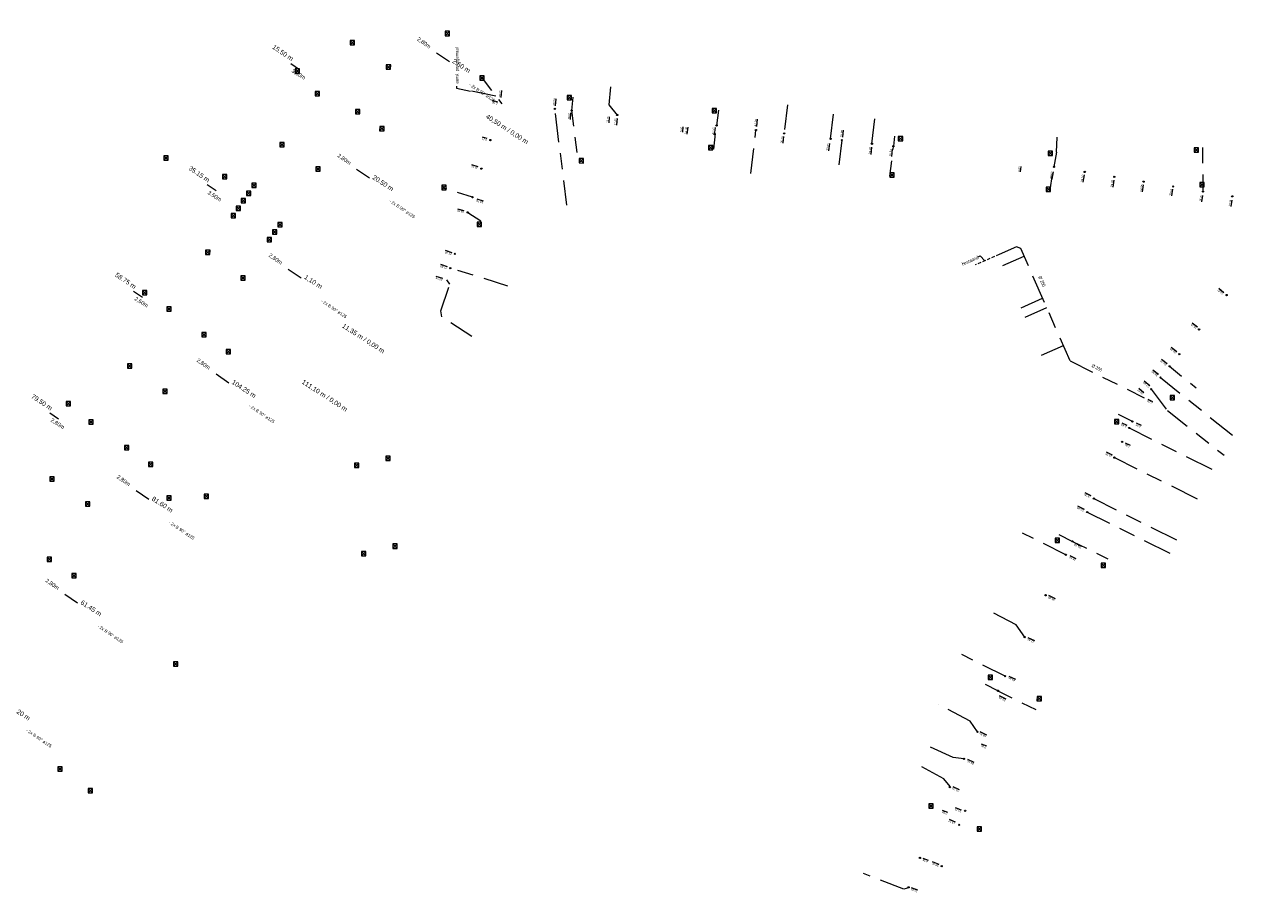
# Model space of a CAD drawing. Header units: inches. Extents: x 0 to 191500, y 0 to 342750.
# Tile 412 of 547: x 187605 to 187800, y 333254 to 333394. Entities that reach past the tile are written whole.
import ezdxf
from ezdxf.enums import TextEntityAlignment as Align

# ---------------------------------------------------------------- set-up
doc = ezdxf.new("R2010")
doc.units = ezdxf.units.IN
doc.header["$MEASUREMENT"] = 0
doc.linetypes.add('RI-GWA_HUISAANSLUITING', pattern=[23, 4, -1.8, 2.6, -1.8, 4.6, -1.8, 4.6, -1.8])
doc.linetypes.add('RI-HWA_KOLKAANSLUITING', pattern=[4.3, 2.5, -1.8])
doc.layers.get('0').update_dxf_attribs({"lineweight": 20})
for name, color, linetype, lineweight in [('ECW', 150, 'Continuous', 20), ('N-WE-RI-GWA-MAATVOERING-T25', 30, 'RI-GWA_HUISAANSLUITING', 20), ('N-WE-RI-GWA_HUISAANSLUITING_PVC_160-G', 30, 'RI-GWA_HUISAANSLUITING', 20), ('N-WE-RI-HWA_KOLK-S', 150, 'Continuous', 20), ('N-WE-RI-HWA_KOLKAANSLUITING', 150, 'RI-HWA_KOLKAANSLUITING', 20), ('N-WE-RI-HWA_KOLKAANSLUITING_PVC_160-G', 150, 'RI-HWA_KOLKAANSLUITING', 20), ('N-WE-RI-INLAAT', 7, 'Continuous', 20), ('Tekst algemeen', 7, 'Continuous', 20)]:
    doc.layers.add(name, color=color, linetype=linetype, lineweight=lineweight)
doc.styles.add('1', font='TXT')
doc.styles.add('5', font='TXT')
picture_1 = doc.add_image_def('image1.ecw', size_in_pixel=(220000, 285000))

# ---------------------------------------------------------------- blocks, each defined once
blk = doc.blocks.new('A$C2C270354')
h = blk.add_hatch(color=256)
h.dxf.hatch_style = 1
edge = h.paths.add_edge_path()
edge.add_arc((0, 0), 0.1, 0, 360)
blk.add_circle((0, 0), 0.1)

msp = doc.modelspace()

# ---------------------------------------------------------------- linework, layer by layer
at = {"layer": 'N-WE-RI-GWA_HUISAANSLUITING_PVC_160-G'}
for p, q in [((187699.2593, 333383.78731), (187698.97953, 333380.92475)), ((187680.88423, 333382.31508), (187676.32542, 333383.22262)), ((187692.26607, 333364.83914), (187690.32416, 333380.26354)), ((187698.97953, 333380.92475), (187700.3265, 333379.28595)), ((187727.59764, 333380.92771), (187727.05635, 333376.34483)), ((187734.50458, 333375.46511), (187735.02569, 333379.87719)), ((187741.10867, 333374.6851), (187741.62277, 333379.03778)), ((187721.71595, 333369.92063), (187722.53776, 333376.87852)), ((187736.29215, 333375.25398), (187735.74913, 333370.65644)), ((187764.29408, 333358.15659), (187761.48171, 333356.93405)), ((187764.95522, 333357.89879), (187764.29408, 333358.15659)), ((187760.01436, 333356.29618), (187759.55581, 333356.09685)), ((187760.74804, 333356.61512), (187760.28949, 333356.41578)), ((187761.48171, 333356.93405), (187761.02317, 333356.73471)), ((187762.05707, 333355.17137), (187765.49083, 333356.67852)), ((187772.858, 333339.89384), (187764.95522, 333357.89879)), ((187682.80598, 333351.8719), (187673.59041, 333354.74954)), ((187757.81333, 333355.33939), (187757.64784, 333355.26745)), ((187758.547, 333355.65832), (187758.08845, 333355.45899)), ((187759.28068, 333355.97725), (187758.82213, 333355.77792)), ((187764.99824, 333348.40607), (187768.4557, 333349.92363)), ((187765.64386, 333346.921), (187769.10653, 333348.44084)), ((187768.2979, 333340.81573), (187771.78212, 333342.34503)), ((187772.858, 333339.89384), (187784.72, 333333.974)), ((187787.3289, 333337.22565), (187798.97961, 333327.87794)), ((187782.30868, 333329.14228), (187796.03965, 333322.28971)), ((187779.94202, 333324.40003), (187793.56731, 333317.6002)), ((187776.65995, 333317.82352), (187790.1148, 333311.10875)), ((187775.58825, 333315.67609), (187788.98454, 333308.99054)), ((187772.17222, 333308.83115), (187765.24028, 333312.2906)), ((187762.45997, 333289.37004), (187755.53484, 333292.82609))]:
    msp.add_line(p, q, dxfattribs=at)
for points in [[(187677.0216, 333343.78586), (187672.25741, 333346.973), (187672.06781, 333347.92893), (187673.49198, 333352.20124), (187673.006, 333352.878)], [(187785.82697, 333335.3537), (187788.46345, 333331.91757), (187797.52741, 333324.78834)], [(187765.58575, 333295.63338), (187764.20077, 333297.5978), (187759.22664, 333300.19527)], [(187758.01689, 333280.46714), (187756.85012, 333282.17877), (187751.71019, 333284.88677)], [(187755.85117, 333276.12754), (187754.14198, 333276.32064), (187748.94679, 333278.75232)], [(187753.64079, 333271.69846), (187752.64975, 333272.94946), (187747.54914, 333275.65746)], [(187746.94765, 333255.45514), (187746.23865, 333255.26455), (187739.77229, 333257.75149)]]:
    msp.add_lwpolyline(points, dxfattribs=at)
at = {"layer": 'N-WE-RI-HWA_KOLK-S'}
for p, q in [((187657.55852, 333391.21997), (187657.55703, 333390.52352)), ((187657.55703, 333390.52352), (187658.25497, 333391.21848)), ((187657.55852, 333391.21997), (187658.25348, 333390.52203)), ((187658.25497, 333391.21848), (187657.55852, 333391.21997)), ((187658.25348, 333390.52203), (187658.25497, 333391.21848)), ((187672.78052, 333392.69297), (187672.77903, 333391.99652)), ((187672.77903, 333391.99652), (187673.47697, 333392.69148)), ((187672.77903, 333391.99652), (187673.47548, 333391.99503)), ((187672.78052, 333392.69297), (187673.47548, 333391.99503)), ((187673.47697, 333392.69148), (187672.78052, 333392.69297)), ((187673.47548, 333391.99503), (187673.47697, 333392.69148)), ((187657.55703, 333390.52352), (187658.25348, 333390.52203)), ((187663.34052, 333387.32097), (187663.33903, 333386.62452)), ((187663.33903, 333386.62452), (187664.03697, 333387.31948)), ((187663.34052, 333387.32097), (187664.03548, 333386.62303)), ((187664.03697, 333387.31948), (187663.34052, 333387.32097)), ((187664.03548, 333386.62303), (187664.03697, 333387.31948)), ((187648.72652, 333386.69397), (187648.72503, 333385.99752)), ((187648.72503, 333385.99752), (187649.42297, 333386.69248)), ((187648.72503, 333385.99752), (187649.42148, 333385.99603)), ((187648.72652, 333386.69397), (187649.42148, 333385.99603)), ((187649.42297, 333386.69248), (187648.72652, 333386.69397)), ((187649.42148, 333385.99603), (187649.42297, 333386.69248)), ((187663.33903, 333386.62452), (187664.03548, 333386.62303)), ((187678.33652, 333385.54197), (187678.33503, 333384.84552)), ((187678.33503, 333384.84552), (187679.03297, 333385.54048)), ((187678.33652, 333385.54197), (187679.03148, 333384.84403)), ((187679.03297, 333385.54048), (187678.33652, 333385.54197)), ((187679.03148, 333384.84403), (187679.03297, 333385.54048)), ((187678.33503, 333384.84552), (187679.03148, 333384.84403)), ((187651.91952, 333383.03197), (187651.91803, 333382.33552)), ((187651.91803, 333382.33552), (187652.61597, 333383.03048)), ((187651.91803, 333382.33552), (187652.61448, 333382.33403)), ((187651.91952, 333383.03197), (187652.61448, 333382.33403)), ((187652.61597, 333383.03048), (187651.91952, 333383.03197)), ((187652.61448, 333382.33403), (187652.61597, 333383.03048)), ((187692.31706, 333382.43714), (187692.31557, 333381.74069)), ((187692.31557, 333381.74069), (187693.01352, 333382.43564)), ((187692.31557, 333381.74069), (187693.01202, 333381.73919)), ((187692.31706, 333382.43714), (187693.01202, 333381.73919)), ((187693.01352, 333382.43564), (187692.31706, 333382.43714)), ((187693.01202, 333381.73919), (187693.01352, 333382.43564)), ((187658.39152, 333380.18097), (187658.39003, 333379.48452)), ((187658.39003, 333379.48452), (187659.08797, 333380.17948)), ((187658.39003, 333379.48452), (187659.08648, 333379.48303)), ((187658.39152, 333380.18097), (187659.08648, 333379.48303)), ((187659.08797, 333380.17948), (187658.39152, 333380.18097)), ((187659.08648, 333379.48303), (187659.08797, 333380.17948)), ((187715.513, 333380.31047), (187715.51151, 333379.61401)), ((187715.51151, 333379.61401), (187716.20946, 333380.30897)), ((187715.51151, 333379.61401), (187716.20796, 333379.61252)), ((187715.513, 333380.31047), (187716.20796, 333379.61252)), ((187716.20946, 333380.30897), (187715.513, 333380.31047)), ((187716.20796, 333379.61252), (187716.20946, 333380.30897)), ((187662.27452, 333377.43597), (187662.27303, 333376.73952)), ((187662.27303, 333376.73952), (187662.97097, 333377.43448)), ((187662.27303, 333376.73952), (187662.96948, 333376.73803)), ((187662.27452, 333377.43597), (187662.96948, 333376.73803)), ((187662.97097, 333377.43448), (187662.27452, 333377.43597)), ((187662.96948, 333376.73803), (187662.97097, 333377.43448)), ((187745.34257, 333375.8671), (187745.34107, 333375.17064)), ((187745.34107, 333375.17064), (187746.03902, 333375.8656)), ((187745.34257, 333375.8671), (187746.03752, 333375.16915)), ((187746.03902, 333375.8656), (187745.34257, 333375.8671)), ((187746.03752, 333375.16915), (187746.03902, 333375.8656)), ((187646.29152, 333374.85797), (187646.29003, 333374.16152)), ((187646.29003, 333374.16152), (187646.98797, 333374.85648)), ((187646.29003, 333374.16152), (187646.98648, 333374.16003)), ((187646.29152, 333374.85797), (187646.98648, 333374.16003)), ((187646.98797, 333374.85648), (187646.29152, 333374.85797)), ((187646.98648, 333374.16003), (187646.98797, 333374.85648)), ((187714.93554, 333374.42199), (187714.93405, 333373.72553)), ((187714.93405, 333373.72553), (187715.632, 333374.42049)), ((187714.93405, 333373.72553), (187715.6305, 333373.72404)), ((187714.93554, 333374.42199), (187715.6305, 333373.72404)), ((187715.632, 333374.42049), (187714.93554, 333374.42199)), ((187715.6305, 333373.72404), (187715.632, 333374.42049)), ((187745.34107, 333375.17064), (187746.03752, 333375.16915)), ((187792.70349, 333374.02116), (187792.702, 333373.3247)), ((187792.702, 333373.3247), (187793.39995, 333374.01966)), ((187792.70349, 333374.02116), (187793.39845, 333373.32321)), ((187793.39995, 333374.01966), (187792.70349, 333374.02116)), ((187793.39845, 333373.32321), (187793.39995, 333374.01966)), ((187627.70152, 333372.75097), (187627.70003, 333372.05452)), ((187627.70003, 333372.05452), (187628.39797, 333372.74948)), ((187627.70003, 333372.05452), (187628.39648, 333372.05303)), ((187627.70152, 333372.75097), (187628.39648, 333372.05303)), ((187628.39797, 333372.74948), (187627.70152, 333372.75097)), ((187628.39648, 333372.05303), (187628.39797, 333372.74948)), ((187694.20684, 333372.29253), (187694.20534, 333371.59608)), ((187694.20534, 333371.59608), (187694.90329, 333372.29103)), ((187694.20684, 333372.29253), (187694.9018, 333371.59458)), ((187694.90329, 333372.29103), (187694.20684, 333372.29253)), ((187694.9018, 333371.59458), (187694.90329, 333372.29103)), ((187769.34049, 333373.4976), (187769.339, 333372.80115)), ((187769.339, 333372.80115), (187770.03695, 333373.4961)), ((187769.339, 333372.80115), (187770.03545, 333372.79965)), ((187769.34049, 333373.4976), (187770.03545, 333372.79965)), ((187770.03695, 333373.4961), (187769.34049, 333373.4976)), ((187770.03545, 333372.79965), (187770.03695, 333373.4961)), ((187792.702, 333373.3247), (187793.39845, 333373.32321)), ((187637.07952, 333369.73197), (187637.07803, 333369.03552)), ((187637.07803, 333369.03552), (187637.77597, 333369.73048)), ((187637.07952, 333369.73197), (187637.77448, 333369.03403)), ((187637.77597, 333369.73048), (187637.07952, 333369.73197)), ((187637.77448, 333369.03403), (187637.77597, 333369.73048)), ((187652.04852, 333370.96197), (187652.04703, 333370.26552)), ((187652.04703, 333370.26552), (187652.74497, 333370.96048)), ((187652.04703, 333370.26552), (187652.74348, 333370.26403)), ((187652.04852, 333370.96197), (187652.74348, 333370.26403)), ((187652.74497, 333370.96048), (187652.04852, 333370.96197)), ((187652.74348, 333370.26403), (187652.74497, 333370.96048)), ((187694.20534, 333371.59608), (187694.9018, 333371.59458)), ((187743.98699, 333370.00743), (187743.9855, 333369.31098)), ((187743.9855, 333369.31098), (187744.68345, 333370.00594)), ((187743.98699, 333370.00743), (187744.68195, 333369.30949)), ((187744.68345, 333370.00594), (187743.98699, 333370.00743)), ((187744.68195, 333369.30949), (187744.68345, 333370.00594)), ((187637.07803, 333369.03552), (187637.77448, 333369.03403)), ((187641.78952, 333368.34997), (187641.78803, 333367.65352)), ((187641.78803, 333367.65352), (187642.48597, 333368.34848)), ((187641.78952, 333368.34997), (187642.48448, 333367.65203)), ((187642.48597, 333368.34848), (187641.78952, 333368.34997)), ((187642.48448, 333367.65203), (187642.48597, 333368.34848)), ((187672.22521, 333368.01926), (187672.22372, 333367.32281)), ((187672.22372, 333367.32281), (187672.92167, 333368.01776)), ((187672.22521, 333368.01926), (187672.92017, 333367.32131)), ((187672.92167, 333368.01776), (187672.22521, 333368.01926)), ((187672.92017, 333367.32131), (187672.92167, 333368.01776)), ((187743.9855, 333369.31098), (187744.68195, 333369.30949)), ((187769.0296, 333367.74578), (187769.02811, 333367.04932)), ((187769.02811, 333367.04932), (187769.72606, 333367.74428)), ((187769.0296, 333367.74578), (187769.72456, 333367.04783)), ((187769.72606, 333367.74428), (187769.0296, 333367.74578)), ((187769.72456, 333367.04783), (187769.72606, 333367.74428)), ((187793.62144, 333368.48945), (187793.61994, 333367.79299)), ((187793.61994, 333367.79299), (187794.31789, 333368.48795)), ((187793.61994, 333367.79299), (187794.3164, 333367.7915)), ((187793.62144, 333368.48945), (187794.3164, 333367.7915)), ((187794.31789, 333368.48795), (187793.62144, 333368.48945)), ((187794.3164, 333367.7915), (187794.31789, 333368.48795)), ((187640.11352, 333365.90197), (187640.11203, 333365.20552)), ((187640.11203, 333365.20552), (187640.80997, 333365.90048)), ((187640.11352, 333365.90197), (187640.80848, 333365.20403)), ((187640.80997, 333365.90048), (187640.11352, 333365.90197)), ((187640.80848, 333365.20403), (187640.80997, 333365.90048)), ((187640.93052, 333367.07797), (187640.92903, 333366.38152)), ((187640.92903, 333366.38152), (187641.62697, 333367.07648)), ((187640.92903, 333366.38152), (187641.62548, 333366.38003)), ((187640.93052, 333367.07797), (187641.62548, 333366.38003)), ((187641.62697, 333367.07648), (187640.93052, 333367.07797)), ((187641.62548, 333366.38003), (187641.62697, 333367.07648)), ((187641.78803, 333367.65352), (187642.48448, 333367.65203)), ((187672.22372, 333367.32281), (187672.92017, 333367.32131)), ((187769.02811, 333367.04932), (187769.72456, 333367.04783)), ((187639.29552, 333364.70497), (187639.29403, 333364.00852)), ((187639.29403, 333364.00852), (187639.99197, 333364.70348)), ((187639.29403, 333364.00852), (187639.99048, 333364.00703)), ((187639.29552, 333364.70497), (187639.99048, 333364.00703)), ((187639.99197, 333364.70348), (187639.29552, 333364.70497)), ((187639.99048, 333364.00703), (187639.99197, 333364.70348)), ((187640.11203, 333365.20552), (187640.80848, 333365.20403)), ((187638.48152, 333363.51997), (187638.48003, 333362.82352)), ((187638.48003, 333362.82352), (187639.17797, 333363.51848)), ((187638.48003, 333362.82352), (187639.17648, 333362.82203)), ((187638.48152, 333363.51997), (187639.17648, 333362.82203)), ((187639.17797, 333363.51848), (187638.48152, 333363.51997)), ((187639.17648, 333362.82203), (187639.17797, 333363.51848)), ((187645.94052, 333362.06997), (187645.93903, 333361.37352)), ((187645.93903, 333361.37352), (187646.63697, 333362.06848)), ((187645.94052, 333362.06997), (187646.63548, 333361.37203)), ((187646.63697, 333362.06848), (187645.94052, 333362.06997)), ((187646.63548, 333361.37203), (187646.63697, 333362.06848)), ((187677.88746, 333362.13167), (187677.88597, 333361.43522)), ((187677.88597, 333361.43522), (187678.58392, 333362.13018)), ((187677.88746, 333362.13167), (187678.58242, 333361.43372)), ((187678.58392, 333362.13018), (187677.88746, 333362.13167)), ((187678.58242, 333361.43372), (187678.58392, 333362.13018)), ((187645.12352, 333360.87897), (187645.12203, 333360.18252)), ((187645.12203, 333360.18252), (187645.81997, 333360.87748)), ((187645.12203, 333360.18252), (187645.81848, 333360.18103)), ((187645.12352, 333360.87897), (187645.81848, 333360.18103)), ((187645.81997, 333360.87748), (187645.12352, 333360.87897)), ((187645.81848, 333360.18103), (187645.81997, 333360.87748)), ((187645.93903, 333361.37352), (187646.63548, 333361.37203)), ((187677.88597, 333361.43522), (187678.58242, 333361.43372)), ((187644.26552, 333359.65297), (187644.26403, 333358.95652)), ((187644.26403, 333358.95652), (187644.96197, 333359.65148)), ((187644.26403, 333358.95652), (187644.96048, 333358.95503)), ((187644.26552, 333359.65297), (187644.96048, 333358.95503)), ((187644.96197, 333359.65148), (187644.26552, 333359.65297)), ((187644.96048, 333358.95503), (187644.96197, 333359.65148)), ((187634.40452, 333357.61797), (187634.40303, 333356.92152)), ((187634.40303, 333356.92152), (187635.10097, 333357.61648)), ((187634.40303, 333356.92152), (187635.09948, 333356.92003)), ((187634.40452, 333357.61797), (187635.09948, 333356.92003)), ((187635.10097, 333357.61648), (187634.40452, 333357.61797)), ((187635.09948, 333356.92003), (187635.10097, 333357.61648)), ((187640.01952, 333353.52397), (187640.01803, 333352.82752)), ((187640.01803, 333352.82752), (187640.71597, 333353.52248)), ((187640.01803, 333352.82752), (187640.71448, 333352.82603)), ((187640.01952, 333353.52397), (187640.71448, 333352.82603)), ((187640.71597, 333353.52248), (187640.01952, 333353.52397)), ((187640.71448, 333352.82603), (187640.71597, 333353.52248)), ((187624.27652, 333351.16597), (187624.27503, 333350.46952)), ((187624.27503, 333350.46952), (187624.97297, 333351.16448)), ((187624.27503, 333350.46952), (187624.97148, 333350.46803)), ((187624.27652, 333351.16597), (187624.97148, 333350.46803)), ((187624.97297, 333351.16448), (187624.27652, 333351.16597)), ((187624.97148, 333350.46803), (187624.97297, 333351.16448)), ((187628.17452, 333348.54297), (187628.17303, 333347.84652)), ((187628.17303, 333347.84652), (187628.87097, 333348.54148)), ((187628.17452, 333348.54297), (187628.86948, 333347.84503)), ((187628.87097, 333348.54148), (187628.17452, 333348.54297)), ((187628.86948, 333347.84503), (187628.87097, 333348.54148)), ((187628.17303, 333347.84652), (187628.86948, 333347.84503)), ((187633.78952, 333344.43797), (187633.78803, 333343.74152)), ((187633.78803, 333343.74152), (187634.48597, 333344.43648)), ((187633.78952, 333344.43797), (187634.48448, 333343.74003)), ((187634.48597, 333344.43648), (187633.78952, 333344.43797)), ((187634.48448, 333343.74003), (187634.48597, 333344.43648)), ((187633.78803, 333343.74152), (187634.48448, 333343.74003)), ((187637.68252, 333341.71097), (187637.68103, 333341.01452)), ((187637.68103, 333341.01452), (187638.37897, 333341.70948)), ((187637.68103, 333341.01452), (187638.37748, 333341.01303)), ((187637.68252, 333341.71097), (187638.37748, 333341.01303)), ((187638.37897, 333341.70948), (187637.68252, 333341.71097)), ((187638.37748, 333341.01303), (187638.37897, 333341.70948)), ((187621.89852, 333339.42897), (187621.89703, 333338.73252)), ((187621.89703, 333338.73252), (187622.59497, 333339.42748)), ((187621.89703, 333338.73252), (187622.59348, 333338.73103)), ((187621.89852, 333339.42897), (187622.59348, 333338.73103)), ((187622.59497, 333339.42748), (187621.89852, 333339.42897)), ((187622.59348, 333338.73103), (187622.59497, 333339.42748)), ((187627.52952, 333335.34697), (187627.52803, 333334.65052)), ((187627.52803, 333334.65052), (187628.22597, 333335.34548)), ((187627.52803, 333334.65052), (187628.22448, 333334.64903)), ((187627.52952, 333335.34697), (187628.22448, 333334.64903)), ((187628.22597, 333335.34548), (187627.52952, 333335.34697)), ((187628.22448, 333334.64903), (187628.22597, 333335.34548)), ((187612.04652, 333333.39897), (187612.04503, 333332.70252)), ((187612.04503, 333332.70252), (187612.74297, 333333.39748)), ((187612.04503, 333332.70252), (187612.74148, 333332.70103)), ((187612.04652, 333333.39897), (187612.74148, 333332.70103)), ((187612.74297, 333333.39748), (187612.04652, 333333.39897)), ((187612.74148, 333332.70103), (187612.74297, 333333.39748)), ((187788.87792, 333334.3491), (187788.87642, 333333.65265)), ((187788.87642, 333333.65265), (187789.57437, 333334.3476)), ((187788.87642, 333333.65265), (187789.57287, 333333.65115)), ((187788.87792, 333334.3491), (187789.57287, 333333.65115)), ((187789.57437, 333334.3476), (187788.87792, 333334.3491)), ((187789.57287, 333333.65115), (187789.57437, 333334.3476)), ((187615.71752, 333330.45297), (187615.71603, 333329.75652)), ((187615.71603, 333329.75652), (187616.41397, 333330.45148)), ((187615.71603, 333329.75652), (187616.41248, 333329.75503)), ((187615.71752, 333330.45297), (187616.41248, 333329.75503)), ((187616.41397, 333330.45148), (187615.71752, 333330.45297)), ((187616.41248, 333329.75503), (187616.41397, 333330.45148)), ((187779.95517, 333330.50533), (187779.95368, 333329.80888)), ((187779.95368, 333329.80888), (187780.65162, 333330.50384)), ((187779.95368, 333329.80888), (187780.65013, 333329.80738)), ((187779.95517, 333330.50533), (187780.65013, 333329.80738)), ((187780.65162, 333330.50384), (187779.95517, 333330.50533)), ((187780.65013, 333329.80738), (187780.65162, 333330.50384)), ((187621.39152, 333326.31997), (187621.39003, 333325.62352)), ((187621.39003, 333325.62352), (187622.08797, 333326.31848)), ((187621.39003, 333325.62352), (187622.08648, 333325.62203)), ((187621.39152, 333326.31997), (187622.08648, 333325.62203)), ((187622.08797, 333326.31848), (187621.39152, 333326.31997)), ((187622.08648, 333325.62203), (187622.08797, 333326.31848)), ((187625.25452, 333323.67797), (187625.25303, 333322.98152)), ((187625.25303, 333322.98152), (187625.95097, 333323.67648)), ((187625.25303, 333322.98152), (187625.94948, 333322.98003)), ((187625.25452, 333323.67797), (187625.94948, 333322.98003)), ((187625.95097, 333323.67648), (187625.25452, 333323.67797)), ((187625.94948, 333322.98003), (187625.95097, 333323.67648)), ((187658.24052, 333323.51897), (187658.23903, 333322.82252)), ((187658.23903, 333322.82252), (187658.93697, 333323.51748)), ((187658.24052, 333323.51897), (187658.93548, 333322.82103)), ((187658.93697, 333323.51748), (187658.24052, 333323.51897)), ((187658.93548, 333322.82103), (187658.93697, 333323.51748)), ((187663.23952, 333324.64997), (187663.23803, 333323.95352)), ((187663.23803, 333323.95352), (187663.93597, 333324.64848)), ((187663.23803, 333323.95352), (187663.93448, 333323.95203)), ((187663.23952, 333324.64997), (187663.93448, 333323.95203)), ((187663.93597, 333324.64848), (187663.23952, 333324.64997)), ((187663.93448, 333323.95203), (187663.93597, 333324.64848)), ((187609.44952, 333321.32797), (187609.44803, 333320.63152)), ((187609.44803, 333320.63152), (187610.14597, 333321.32648)), ((187609.44952, 333321.32797), (187610.14448, 333320.63003)), ((187610.14597, 333321.32648), (187609.44952, 333321.32797)), ((187610.14448, 333320.63003), (187610.14597, 333321.32648)), ((187658.23903, 333322.82252), (187658.93548, 333322.82103)), ((187609.44803, 333320.63152), (187610.14448, 333320.63003)), ((187615.16352, 333317.30797), (187615.16203, 333316.61152)), ((187615.16203, 333316.61152), (187615.85997, 333317.30648)), ((187615.16352, 333317.30797), (187615.85848, 333316.61003)), ((187615.85997, 333317.30648), (187615.16352, 333317.30797)), ((187615.85848, 333316.61003), (187615.85997, 333317.30648)), ((187628.17152, 333318.27697), (187628.17003, 333317.58052)), ((187628.17003, 333317.58052), (187628.86797, 333318.27548)), ((187628.17003, 333317.58052), (187628.86648, 333317.57903)), ((187628.17152, 333318.27697), (187628.86648, 333317.57903)), ((187628.86797, 333318.27548), (187628.17152, 333318.27697)), ((187628.86648, 333317.57903), (187628.86797, 333318.27548)), ((187634.15652, 333318.53797), (187634.15503, 333317.84152)), ((187634.15503, 333317.84152), (187634.85297, 333318.53648)), ((187634.15503, 333317.84152), (187634.85148, 333317.84003)), ((187634.15652, 333318.53797), (187634.85148, 333317.84003)), ((187634.85297, 333318.53648), (187634.15652, 333318.53797)), ((187634.85148, 333317.84003), (187634.85297, 333318.53648)), ((187615.16203, 333316.61152), (187615.85848, 333316.61003)), ((187770.46758, 333311.49706), (187770.46608, 333310.80061)), ((187770.46608, 333310.80061), (187771.16403, 333311.49557)), ((187770.46758, 333311.49706), (187771.16254, 333310.79911)), ((187771.16403, 333311.49557), (187770.46758, 333311.49706)), ((187771.16254, 333310.79911), (187771.16403, 333311.49557)), ((187659.38352, 333309.34597), (187659.38203, 333308.64952)), ((187659.38203, 333308.64952), (187660.07997, 333309.34448)), ((187659.38352, 333309.34597), (187660.07848, 333308.64803)), ((187660.07997, 333309.34448), (187659.38352, 333309.34597)), ((187660.07848, 333308.64803), (187660.07997, 333309.34448)), ((187664.40652, 333310.55397), (187664.40503, 333309.85752)), ((187664.40503, 333309.85752), (187665.10297, 333310.55248)), ((187664.40503, 333309.85752), (187665.10148, 333309.85603)), ((187664.40652, 333310.55397), (187665.10148, 333309.85603)), ((187665.10297, 333310.55248), (187664.40652, 333310.55397)), ((187665.10148, 333309.85603), (187665.10297, 333310.55248)), ((187770.46608, 333310.80061), (187771.16254, 333310.79911)), ((187609.03352, 333308.41997), (187609.03203, 333307.72352)), ((187609.03203, 333307.72352), (187609.72997, 333308.41848)), ((187609.03203, 333307.72352), (187609.72848, 333307.72203)), ((187609.03352, 333308.41997), (187609.72848, 333307.72203)), ((187609.72997, 333308.41848), (187609.03352, 333308.41997)), ((187609.72848, 333307.72203), (187609.72997, 333308.41848)), ((187659.38203, 333308.64952), (187660.07848, 333308.64803)), ((187777.81847, 333307.49396), (187777.81697, 333306.79751)), ((187777.81697, 333306.79751), (187778.51492, 333307.49246)), ((187777.81847, 333307.49396), (187778.51343, 333306.79601)), ((187778.51492, 333307.49246), (187777.81847, 333307.49396)), ((187778.51343, 333306.79601), (187778.51492, 333307.49246)), ((187612.94852, 333305.82497), (187612.94703, 333305.12852)), ((187612.94703, 333305.12852), (187613.64497, 333305.82348)), ((187612.94852, 333305.82497), (187613.64348, 333305.12703)), ((187613.64497, 333305.82348), (187612.94852, 333305.82497)), ((187613.64348, 333305.12703), (187613.64497, 333305.82348)), ((187777.81697, 333306.79751), (187778.51343, 333306.79601)), ((187612.94703, 333305.12852), (187613.64348, 333305.12703)), ((187629.26252, 333291.68497), (187629.26103, 333290.98852)), ((187629.26103, 333290.98852), (187629.95897, 333291.68348)), ((187629.26103, 333290.98852), (187629.95748, 333290.98703)), ((187629.26252, 333291.68497), (187629.95748, 333290.98703)), ((187629.95897, 333291.68348), (187629.26252, 333291.68497)), ((187629.95748, 333290.98703), (187629.95897, 333291.68348)), ((187759.73331, 333289.54989), (187759.73181, 333288.85344)), ((187759.73181, 333288.85344), (187760.42976, 333289.54839)), ((187759.73181, 333288.85344), (187760.42826, 333288.85194)), ((187759.73331, 333289.54989), (187760.42826, 333288.85194)), ((187760.42976, 333289.54839), (187759.73331, 333289.54989)), ((187760.42826, 333288.85194), (187760.42976, 333289.54839)), ((187767.5524, 333286.1037), (187767.55091, 333285.40725)), ((187767.55091, 333285.40725), (187768.24886, 333286.10221)), ((187767.5524, 333286.1037), (187768.24736, 333285.40575)), ((187768.24886, 333286.10221), (187767.5524, 333286.1037)), ((187768.24736, 333285.40575), (187768.24886, 333286.10221)), ((187767.55091, 333285.40725), (187768.24736, 333285.40575)), ((187610.71252, 333274.82997), (187610.71103, 333274.13352)), ((187610.71103, 333274.13352), (187611.40897, 333274.82848)), ((187610.71252, 333274.82997), (187611.40748, 333274.13203)), ((187611.40897, 333274.82848), (187610.71252, 333274.82997)), ((187611.40748, 333274.13203), (187611.40897, 333274.82848)), ((187610.71103, 333274.13352), (187611.40748, 333274.13203)), ((187615.60052, 333271.35797), (187615.59903, 333270.66152)), ((187615.59903, 333270.66152), (187616.29697, 333271.35648)), ((187615.59903, 333270.66152), (187616.29548, 333270.66003)), ((187615.60052, 333271.35797), (187616.29548, 333270.66003)), ((187616.29697, 333271.35648), (187615.60052, 333271.35797)), ((187616.29548, 333270.66003), (187616.29697, 333271.35648)), ((187750.24888, 333268.93372), (187750.24738, 333268.23727)), ((187750.24738, 333268.23727), (187750.94533, 333268.93222)), ((187750.24888, 333268.93372), (187750.94383, 333268.23577)), ((187750.94533, 333268.93222), (187750.24888, 333268.93372)), ((187750.94383, 333268.23577), (187750.94533, 333268.93222)), ((187750.24738, 333268.23727), (187750.94383, 333268.23577)), ((187757.97226, 333265.2144), (187757.97076, 333264.51795)), ((187757.97076, 333264.51795), (187758.66871, 333265.2129)), ((187757.97226, 333265.2144), (187758.66721, 333264.51645)), ((187758.66871, 333265.2129), (187757.97226, 333265.2144)), ((187758.66721, 333264.51645), (187758.66871, 333265.2129)), ((187757.97076, 333264.51795), (187758.66721, 333264.51645))]:
    msp.add_line(p, q, dxfattribs=at)
at = {"layer": 'N-WE-RI-HWA_KOLKAANSLUITING'}
for p, q in [((187673.43792, 333387.78805), (187671.12917, 333389.37224)), ((187648.03037, 333387.55971), (187649.45547, 333386.58931)), ((187660.65123, 333369.15312), (187658.34248, 333370.73731)), ((187634.63966, 333368.14029), (187636.06475, 333367.1699)), ((187649.69465, 333353.14333), (187647.3859, 333354.72752)), ((187622.86038, 333351.05781), (187624.28548, 333350.08742)), ((187638.12648, 333336.34043), (187635.81773, 333337.92462)), ((187609.43484, 333331.5879), (187610.85994, 333330.61751)), ((187625.3115, 333317.66427), (187623.00275, 333319.24847)), ((187613.8985, 333301.05807), (187611.58975, 333302.64226))]:
    msp.add_line(p, q, dxfattribs=at)
at = {"layer": 'N-WE-RI-HWA_KOLKAANSLUITING_PVC_160-G'}
for p, q in [((187678.684, 333385.193), (187681.817, 333381.095)), ((187693.2194, 333382.12951), (187693.01136, 333380.00091)), ((187693.01136, 333380.00091), (187694.03641, 333371.6721)), ((187716.5219, 333380.0813), (187716.23159, 333377.62335)), ((187715.7836, 333373.83038), (187716.23159, 333377.62335)), ((187744.74264, 333375.86912), (187744.55472, 333374.27808)), ((187770.64894, 333373.30713), (187770.7686, 333375.71478)), ((187743.98601, 333369.46306), (187744.55472, 333374.27808)), ((187794.03578, 333374.06471), (187794.13816, 333367.0282)), ((187770.64894, 333373.30713), (187770.26424, 333370.98751)), ((187769.64813, 333367.27244), (187770.26424, 333370.98751)), ((187677.13738, 333366.10863), (187672.24124, 333367.6375)), ((187676.37731, 333363.67454), (187678.93749, 333362.01917)), ((187788.76825, 333339.01961), (187793.0487, 333335.58527)), ((187782.8222, 333330.17126), (187780.5596, 333331.30043)), ((187771.06591, 333312.06553), (187773.24391, 333310.97858)), ((187773.24391, 333310.97858), (187778.88223, 333308.16472)), ((187761.29896, 333287.04365), (187759.29933, 333288.04159)), ((187761.29896, 333287.04365), (187767.34712, 333284.02526))]:
    msp.add_line(p, q, dxfattribs=at)
at = {"layer": 'Tekst algemeen'}
for p, q in [((187674.56449, 333383.92114), (187674.56449, 333383.5878)), ((187674.56449, 333383.5878), (187676.80316, 333383.12751)), ((187758.12697, 333356.57791), (187758.43266, 333356.71083)), ((187758.43266, 333356.71083), (187759.17138, 333355.92974))]:
    msp.add_line(p, q, dxfattribs=at)

# ---------------------------------------------------------------- block references
at = {"layer": 'N-WE-RI-INLAAT', "rotation": 0.06357443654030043}
for p in [(187690.32416, 333380.26354), (187693.01136, 333380.00091), (187700.3265, 333379.28595), (187716.23159, 333377.62335), (187722.53776, 333376.87852), (187727.05635, 333376.34483), (187734.50458, 333375.46511), (187679.9988, 333375.27227), (187736.29215, 333375.25398), (187741.10867, 333374.6851), (187744.55472, 333374.27808), (187678.56809, 333370.69045), (187770.26424, 333370.98751), (187775.19687, 333370.16947), (187779.93219, 333369.38415), (187784.61819, 333368.60702), (187789.35351, 333367.8217), (187677.13738, 333366.10863), (187794.13816, 333367.0282), (187798.82416, 333366.25106), (187676.37731, 333363.67454), (187674.30576, 333357.04045), (187673.59041, 333354.74954), (187797.92374, 333350.43074), (187793.51183, 333344.93187), (187790.33276, 333340.96956), (187788.76825, 333339.01961), (187787.3289, 333337.22565), (187785.82697, 333335.3537), (187782.30868, 333329.14228), (187782.8222, 333330.17126), (187781.19233, 333326.90537), (187779.94202, 333324.40003), (187776.65995, 333317.82352), (187775.58825, 333315.67609), (187773.24391, 333310.97858), (187772.17222, 333308.83115), (187768.9348, 333302.34411), (187765.58575, 333295.63338), (187762.45997, 333289.37004), (187761.29896, 333287.04365), (187758.01689, 333280.46714), (187755.85117, 333276.12754), (187753.59614, 333271.60898), (187756.04577, 333267.81501), (187755.09147, 333265.55851), (187748.8056, 333260.25832), (187752.287, 333258.92714), (187746.98373, 333255.54841)]:
    msp.add_blockref('A$C2C270354', p, dxfattribs=at)

# ---------------------------------------------------------------- texts
at = {"layer": 'N-WE-RI-GWA-MAATVOERING-T25', "style": '5'}
for s, rotation, width, p in [('%%u0.00', 162.8, 0.806125, (187680.75266, 333381.40754)), ('%%u29.25', 84.4, 0.820996, (187681.74276, 333382.64509)), ('%%u20.70', 84.4, 0.829494, (187690.40607, 333381.32503)), ('%%u18.00', 84.4, 0.758678, (187692.79879, 333379.09743)), ('%%u12.15', 84.4, 0.687862, (187698.98687, 333378.51991)), ('%%u10.65', 84.4, 0.75018, (187700.22449, 333378.18989)), ('%%u42.70', 83.3, 0.836576, (187722.66659, 333378.02489)), ('%%u6.10', 162.8, 0.706982, (187679.10251, 333375.54978)), ('%%u0.00', 84.4, 0.806125, (187710.78548, 333376.95234)), ('%%u54.39', 83.3, 0.828078, (187711.52805, 333376.78733)), ('%%u49.05', 83.3, 0.828078, (187715.90096, 333376.70483)), ('%%u38.15', 83.3, 0.758678, (187726.87449, 333375.30226)), ('%%u28.85', 83.3, 0.829494, (187736.44538, 333376.29231)), ('%%u30.65', 83.3, 0.820996, (187734.21767, 333374.14721)), ('%%u24.00', 83.3, 0.836576, (187740.98331, 333373.56969)), ('%%u20.53', 83.3, 0.829494, (187744.28362, 333373.23967)), ('%%u10.90', 162.8, 0.75018, (187677.53486, 333371.09458)), ('%%u0.00', 83.3, 0.806125, (187764.91055, 333370.59956)), ('%%u39.50', 80.6, 0.820996, (187770.02603, 333369.60951)), ('%%u34.50', 80.6, 0.836576, (187774.97649, 333369.11449)), ('%%u29.70', 80.6, 0.820996, (187779.76194, 333368.28945)), ('%%u24.95', 80.6, 0.828078, (187784.46488, 333367.54692)), ('%%u20.15', 80.6, 0.758678, (187789.16782, 333366.88689)), ('%%u15.30', 80.6, 0.758678, (187793.95327, 333365.89685)), ('%%u18.25', 162.8, 0.758678, (187675.30715, 333363.99926)), ('%%u15.70', 162.8, 0.758678, (187678.35994, 333365.56683)), ('%%u10.55', 80.6, 0.758678, (187798.65621, 333365.15431)), ('%%u25.20', 162.8, 0.829494, (187673.32697, 333357.31646)), ('%%u27.60', 162.8, 0.820996, (187672.5844, 333355.08887)), ('%%u29.56', 162.8, 0.812498, (187671.84183, 333353.19128)), ('%%u18.07', 141.4, 0.758678, (187797.03, 333351.09464)), ('%%u25.12', 141.4, 0.758678, (187792.77436, 333345.56811)), ('%%u30.20', 141.4, 0.829494, (187789.45827, 333341.64427)), ('%%u32.70', 141.4, 0.829494, (187787.91077, 333339.70999)), ('%%u35.00', 141.4, 0.829494, (187786.52907, 333337.99676)), ('%%u39.17', 141.4, 0.75018, (187784.20781, 333335.0677)), ('%%u37.40', 141.4, 0.836576, (187785.14736, 333336.22827)), ('%%u0.00', 153.6, 0.806125, (187785.70004, 333333.465)), ('%%u5.40', 153.6, 0.814977, (187781.55494, 333329.65169)), ('%%u4.25', 153.6, 0.814977, (187783.8762, 333329.65169)), ('%%u10.70', 153.6, 0.758678, (187779.12315, 333324.95414)), ('%%u7.90', 153.6, 0.795503, (187782.10762, 333326.4463)), ('%%u18.05', 153.6, 0.758678, (187775.69653, 333318.43283)), ('%%u20.45', 153.6, 0.836576, (187774.59116, 333316.27748)), ('%%u25.70', 153.6, 0.829494, (187774.14902, 333310.36409)), ('%%u28.10', 153.6, 0.758678, (187773.32, 333308.37454)), ('%%u35.35', 153.6, 0.829494, (187769.94865, 333301.96376)), ('%%u42.85', 153.6, 0.836576, (187766.63256, 333295.22139)), ('%%u49.85', 153.6, 0.828078, (187763.59282, 333289.03167)), ('%%u52.45', 153.6, 0.836576, (187762.04532, 333285.88155)), ('%%u59.80', 153.6, 0.820996, (187758.9503, 333280.13395)), ('%%u0.00', 157.2, 0.806125, (187759.06084, 333278.25493)), ('%%u64.65', 153.6, 0.81958, (187756.96065, 333275.71273)), ('%%u69.70', 153.6, 0.812498, (187754.58413, 333271.34676)), ('%%u0.00', 159, 0.806125, (187752.81555, 333267.64399)), ('%%u10.75', 157.2, 0.758678, (187754.971, 333268.03084)), ('%%u13.20', 157.2, 0.758678, (187753.97618, 333266.15182)), ('%%u8.35', 159, 0.806125, (187749.72054, 333259.96211)), ('%%u20.40', 157.2, 0.836576, (187751.32331, 333259.35419)), ('%%u13.40', 159, 0.76576, (187747.95196, 333255.20929))]:
    msp.add_text(s, height=0.334446, rotation=rotation, dxfattribs=dict(at, width=width)).set_placement(p, align=Align.CENTER)
at = {"layer": 'N-WE-RI-GWA-MAATVOERING-T25'}
for s, insert, char_height, width, attachment_point, rotation in [('{\\fProxy 1|b0|i0|c0|p72;2,80m }', (187669.12988, 333390.50128), 0.63, 9.3094, 8, 325), ('{\\fArial|b0|i0|c0|p34;15.50 m}', (187645.20384, 333390.30463), 0.75, 14.6844, 4, 326), ('{\\fArial|b0|i0|c0|p34;2.60 m}', (187674.01764, 333388.03478), 0.75, 14.6844, 4, 327), ('{\\fProxy 1|b0|i0|c0|p72;3,50m }', (187649.06967, 333385.45765), 0.63, 9.3094, 8, 328), ('{\\fArial|b0|i0|c0|p34;40,50 m / 0,00 m}', (187679.35923, 333379.10981), 0.75, 14.6844, 4, 327), ('{\\fProxy 1|b0|i0|c0|p72;2,80m }', (187656.36228, 333371.85325), 0.63, 9.3094, 8, 325), ('{\\fArial|b0|i0|c0|p34;35.15 m}', (187631.80669, 333370.87588), 0.75, 14.6844, 4, 326), ('{\\fArial|b0|i0|c0|p34;20.50 m}', (187661.23095, 333369.39986), 0.75, 14.6844, 4, 327), ('{\\fProxy 1|b0|i0|c0|p72;3.50m }', (187635.67252, 333366.0289), 0.63, 9.3094, 8, 328), ('{\\fProxy 1|b0|i0|c0|p72;2,80m }', (187645.36701, 333355.87001), 0.63, 9.3094, 8, 325), ('{\\fArial|b0|i0|c0|p34;58.75 m}', (187620.02741, 333353.7934), 0.75, 14.6844, 4, 326), ('{\\fArial|b0|i0|c0|p34;1,10 m}', (187650.27437, 333353.39007), 0.75, 14.6844, 4, 327), ('{\\fProxy 1|b0|i0|c0|p72;2,60m }', (187623.89324, 333348.94642), 0.63, 9.3094, 8, 328), ('{\\fArial|b0|i0|c0|p34;11,35 m / 0,00 m}', (187656.34939, 333345.58008), 0.75, 14.6844, 4, 327), ('{\\fProxy 1|b0|i0|c0|p72;2,80m }', (187633.82505, 333339.04912), 0.63, 9.3094, 8, 325), ('{\\fArial|b0|i0|c0|p34;104.25 m}', (187638.7062, 333336.58717), 0.75, 14.6844, 4, 327), ('{\\fArial|b0|i0|c0|p34;111,10 m / 0,00 m}', (187649.89349, 333336.58861), 0.75, 14.6844, 4, 327), ('{\\fArial|b0|i0|c0|p34;79.50 m}', (187606.60187, 333334.32348), 0.75, 14.6844, 4, 326), ('{\\fProxy 1|b0|i0|c0|p72;2,80m }', (187610.46771, 333329.47651), 0.63, 9.3094, 8, 327.5853962), ('{\\fProxy 1|b0|i0|c0|p72;2,80m }', (187621.01007, 333320.37297), 0.63, 9.3094, 8, 325), ('{\\fArial|b0|i0|c0|p34;81.60 m}', (187625.89122, 333317.91101), 0.75, 14.6844, 4, 327), ('{\\fProxy 1|b0|i0|c0|p72;2,80m }', (187609.60955, 333303.7582), 0.63, 9.3094, 8, 325), ('{\\fArial|b0|i0|c0|p34;61.45 m}', (187614.47822, 333301.30481), 0.75, 14.6844, 4, 327), ('{\\fArial|b0|i0|c0|p34;41.20 m}', (187603.02112, 333284.60758), 0.75, 14.6844, 4, 327)]:
    msp.add_mtext(s, dxfattribs=dict(at, insert=insert, char_height=char_height, width=width, attachment_point=attachment_point, rotation=rotation))
at = {"layer": 'Tekst algemeen', "style": '1'}
for s, rotation, width, p in [('aansl. pompgemaal', 90, 0.76002, (187674.88949, 333384.3128)), ('bestaand', 23.5, 0.779137, (187755.64141, 333355.14277)), ('%%c 200', 293.7, 0.748773, (187767.75246, 333353.35434)), ('%%c 200', 333.5, 0.748773, (187776.23127, 333338.94787))]:
    msp.add_text(s, height=0.52521, rotation=rotation, dxfattribs=dict(at, width=width)).set_placement(p)
at = {"layer": 'Tekst algemeen', "char_height": 0.5, "width": 14.1897, "attachment_point": 1, "rotation": 325.9959479}
for insert in [(187676.83749, 333384.42726), (187664.0317, 333365.80544), (187653.09422, 333349.78255), (187641.52605, 333332.97965), (187628.71107, 333314.30349), (187617.29807, 333297.69729), (187605.84097, 333281.00006)]:
    msp.add_mtext('{\\fProxy 1|b0|i0|c0|p72;\\C2;- 2x B 90° ø125}', dxfattribs=dict(at, insert=insert))

# ---------------------------------------------------------------- pictures from other files: only their frames are drawn
at = {"layer": 'ECW'}
image = msp.add_image(picture_1, insert=(180500, 328500), size_in_units=(11000, 14250), dxfattribs=at)
image.dxf.flags = 7

doc.saveas('drawing.dxf')
